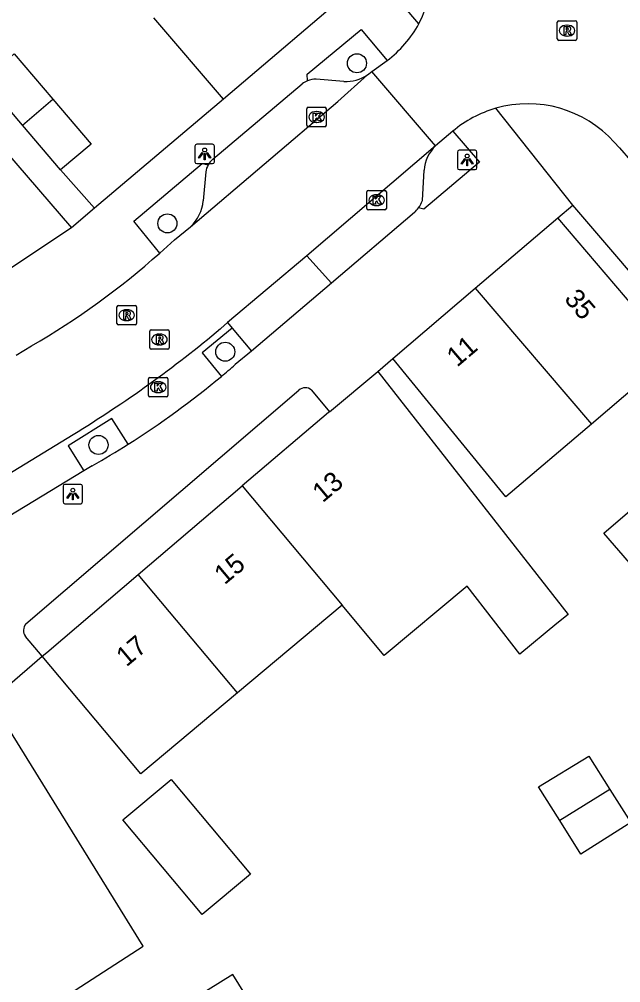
# Model space of a CAD drawing. Extents: x 160379 to 161131, y 383940 to 384849.
# Drawn here: x 160506.17 to 160537.01, y 384580.77 to 384630.2 of the extents above; entities that cross this region are included whole.
import ezdxf

# ---------------------------------------------------------------- set-up
doc = ezdxf.new("R2010")
doc.units = 0
for name, color, linetype in [('IMGEO_Boom', 7, 'Continuous'), ('IMGEO_Erf', 7, 'Continuous'), ('IMGEO_Kolk', 7, 'Continuous'), ('IMGEO_Lichtpunt', 7, 'Continuous'), ('IMGEO_Pand', 7, 'Continuous'), ('IMGEO_Pand_nummerreeks', 7, 'Continuous'), ('IMGEO_Parkeervlak_open', 7, 'Continuous'), ('IMGEO_Rijbaan_lokaal_open', 7, 'Continuous'), ('IMGEO_Rioolput', 7, 'Continuous'), ('IMGEO_Voetpad_open', 7, 'Continuous')]:
    doc.layers.add(name, color=color, linetype=linetype)

msp = doc.modelspace()

# ---------------------------------------------------------------- linework, layer by layer
at = {"layer": 'IMGEO_Boom'}
for centre in [(160523.483, 384627.94), (160513.762, 384619.727), (160516.729, 384613.142), (160510.228, 384608.359)]:
    msp.add_circle(centre, 0.489, dxfattribs=at)
at = {"layer": 'IMGEO_Erf'}
for points in [[(160490.311, 384641.034), (160508.84, 384619.505)], [(160510.025, 384620.507), (160508.286, 384622.479)]]:
    msp.add_lwpolyline(points, dxfattribs=at)
at = {"layer": 'IMGEO_Kolk'}
for p, q in [((160520.911, 384624.759), (160520.911, 384625.611)), ((160520.986, 384625.685), (160521.838, 384625.685)), ((160521.912, 384625.611), (160521.912, 384624.759)), ((160521.399, 384625.465), (160521.424, 384625.465)), ((160521.838, 384624.685), (160520.986, 384624.685)), ((160521.422, 384624.905), (160521.397, 384624.905)), ((160523.992, 384620.494), (160523.992, 384621.346)), ((160524.067, 384621.42), (160524.919, 384621.42)), ((160524.48, 384621.2), (160524.505, 384621.2)), ((160524.993, 384621.346), (160524.993, 384620.494)), ((160524.503, 384620.64), (160524.478, 384620.64)), ((160524.919, 384620.42), (160524.067, 384620.42)), ((160512.79, 384610.897), (160512.79, 384611.749)), ((160512.865, 384611.823), (160513.717, 384611.823)), ((160513.791, 384611.749), (160513.791, 384610.897)), ((160513.278, 384611.603), (160513.303, 384611.603)), ((160513.717, 384610.823), (160512.865, 384610.823)), ((160513.301, 384611.043), (160513.276, 384611.043))]:
    msp.add_line(p, q, dxfattribs=at)
for points in [[(160520.911, 384624.759), (160520.911, 384625.611)], [(160520.986, 384625.685), (160521.838, 384625.685)], [(160521.912, 384625.611), (160521.912, 384624.759)], [(160521.232, 384625.385), (160521.355, 384625.385), (160521.355, 384625.234), (160521.485, 384625.385), (160521.649, 384625.385), (160521.503, 384625.234), (160521.656, 384624.985), (160521.504, 384624.985), (160521.419, 384625.149), (160521.355, 384625.082), (160521.355, 384624.985), (160521.232, 384624.985), (160521.232, 384625.385)], [(160521.838, 384624.685), (160520.986, 384624.685)], [(160523.992, 384620.494), (160523.992, 384621.346)], [(160524.067, 384621.42), (160524.919, 384621.42)], [(160524.313, 384621.12), (160524.436, 384621.12), (160524.436, 384620.969), (160524.566, 384621.12), (160524.73, 384621.12), (160524.584, 384620.969), (160524.737, 384620.72), (160524.585, 384620.72), (160524.5, 384620.884), (160524.436, 384620.817), (160524.436, 384620.72), (160524.313, 384620.72), (160524.313, 384621.12)], [(160524.993, 384621.346), (160524.993, 384620.494)], [(160524.919, 384620.42), (160524.067, 384620.42)], [(160512.79, 384610.897), (160512.79, 384611.749)], [(160512.865, 384611.823), (160513.717, 384611.823)], [(160513.791, 384611.749), (160513.791, 384610.897)], [(160513.111, 384611.523), (160513.234, 384611.523), (160513.234, 384611.372), (160513.364, 384611.523), (160513.528, 384611.523), (160513.382, 384611.372), (160513.535, 384611.123), (160513.383, 384611.123), (160513.298, 384611.287), (160513.234, 384611.22), (160513.234, 384611.123), (160513.111, 384611.123), (160513.111, 384611.523)], [(160513.717, 384610.823), (160512.865, 384610.823)]]:
    msp.add_lwpolyline(points, dxfattribs=at)
for centre, start, end in [((160520.988, 384625.609), 91.552, 178.448), ((160520.988, 384625.609), 91.552, 178.448), ((160521.836, 384625.609), 1.552, 88.448), ((160521.836, 384625.609), 1.552, 88.448), ((160520.988, 384624.761), 181.552, 268.448), ((160520.988, 384624.761), 181.552, 268.448), ((160521.836, 384624.761), 271.552, 358.448), ((160521.836, 384624.761), 271.552, 358.448), ((160524.069, 384621.344), 91.552, 178.448), ((160524.069, 384621.344), 91.552, 178.448), ((160524.917, 384621.344), 1.552, 88.448), ((160524.917, 384621.344), 1.552, 88.448), ((160524.069, 384620.496), 181.552, 268.448), ((160524.069, 384620.496), 181.552, 268.448), ((160524.917, 384620.496), 271.552, 358.448), ((160524.917, 384620.496), 271.552, 358.448), ((160512.867, 384611.747), 91.552, 178.448), ((160512.867, 384611.747), 91.552, 178.448), ((160513.715, 384611.747), 1.552, 88.448), ((160513.715, 384611.747), 1.552, 88.448), ((160512.867, 384610.899), 181.552, 268.448), ((160512.867, 384610.899), 181.552, 268.448), ((160513.715, 384610.899), 271.552, 358.448), ((160513.715, 384610.899), 271.552, 358.448)]:
    msp.add_arc(centre, 0.0765, start, end, dxfattribs=at)
for centre, major_axis, ratio, start_param, end_param in [((160521.398, 384625.185), (-0.387, 0.002), 0.722429, 4.712389, 7.853982), ((160521.423, 384625.185), (-0.39, 0.002), 0.717154, 1.570796, 4.712389), ((160524.479, 384620.92), (-0.387, 0.002), 0.722429, 4.712389, 7.853982), ((160524.504, 384620.92), (-0.39, 0.002), 0.717154, 1.570796, 4.712389), ((160513.277, 384611.323), (-0.387, 0.002), 0.722429, 4.712389, 7.853982), ((160513.302, 384611.323), (-0.39, 0.002), 0.717154, 1.570796, 4.712389)]:
    msp.add_ellipse(centre, major_axis=major_axis, ratio=ratio, start_param=start_param, end_param=end_param, dxfattribs=at)
at = {"layer": 'IMGEO_Lichtpunt'}
for p, q in [((160515.174, 384623.694), (160515.174, 384622.887)), ((160515.174, 384623.694), (160515.174, 384622.887)), ((160516.076, 384623.789), (160515.268, 384623.789)), ((160516.076, 384623.789), (160515.268, 384623.789)), ((160516.17, 384622.887), (160516.17, 384623.694)), ((160516.17, 384622.887), (160516.17, 384623.694)), ((160528.637, 384623.387), (160528.637, 384622.58)), ((160528.637, 384623.387), (160528.637, 384622.58)), ((160529.539, 384623.482), (160528.731, 384623.482)), ((160529.539, 384623.482), (160528.731, 384623.482)), ((160529.633, 384622.58), (160529.633, 384623.387)), ((160529.633, 384622.58), (160529.633, 384623.387)), ((160515.268, 384622.793), (160516.076, 384622.793)), ((160515.268, 384622.793), (160516.076, 384622.793)), ((160528.731, 384622.486), (160529.539, 384622.486)), ((160528.731, 384622.486), (160529.539, 384622.486)), ((160508.413, 384606.243), (160508.413, 384605.436)), ((160508.413, 384606.243), (160508.413, 384605.436)), ((160509.315, 384606.338), (160508.507, 384606.338)), ((160509.315, 384606.338), (160508.507, 384606.338)), ((160509.409, 384605.436), (160509.409, 384606.243)), ((160509.409, 384605.436), (160509.409, 384606.243)), ((160508.507, 384605.342), (160509.315, 384605.342)), ((160508.507, 384605.342), (160509.315, 384605.342))]:
    msp.add_line(p, q, dxfattribs=at)
for points in [[(160515.548, 384623.358), (160515.587, 384623.33), (160515.399, 384623.068), (160515.361, 384623.095), (160515.548, 384623.358)], [(160515.65, 384623.31), (160515.697, 384623.31), (160515.697, 384622.988), (160515.65, 384622.988), (160515.65, 384623.31)], [(160515.76, 384623.33), (160515.798, 384623.357), (160515.985, 384623.095), (160515.946, 384623.067), (160515.76, 384623.33)], [(160529.011, 384623.051), (160529.05, 384623.023), (160528.862, 384622.761), (160528.824, 384622.788), (160529.011, 384623.051)], [(160529.113, 384623.003), (160529.16, 384623.003), (160529.16, 384622.681), (160529.113, 384622.681), (160529.113, 384623.003)], [(160529.223, 384623.023), (160529.261, 384623.05), (160529.448, 384622.788), (160529.409, 384622.76), (160529.223, 384623.023)], [(160508.787, 384605.907), (160508.826, 384605.879), (160508.638, 384605.617), (160508.6, 384605.644), (160508.787, 384605.907)], [(160508.889, 384605.859), (160508.936, 384605.859), (160508.936, 384605.537), (160508.889, 384605.537), (160508.889, 384605.859)], [(160508.999, 384605.879), (160509.037, 384605.906), (160509.224, 384605.644), (160509.185, 384605.616), (160508.999, 384605.879)]]:
    msp.add_lwpolyline(points, dxfattribs=at)
for centre in [(160515.673, 384623.492), (160529.136, 384623.185), (160508.912, 384606.041)]:
    msp.add_circle(centre, 0.0994, dxfattribs=at)
for centre, start, end in [((160515.268, 384623.694), 90, 180), ((160515.268, 384623.694), 90, 180), ((160516.076, 384623.694), 0, 90), ((160516.076, 384623.694), 0, 90), ((160528.731, 384623.387), 90, 180), ((160528.731, 384623.387), 90, 180), ((160529.539, 384623.387), 0, 90), ((160529.539, 384623.387), 0, 90), ((160515.268, 384622.887), 180, 270), ((160515.268, 384622.887), 180, 270), ((160516.076, 384622.887), 270, 0), ((160516.076, 384622.887), 270, 360), ((160528.731, 384622.58), 180, 270), ((160528.731, 384622.58), 180, 270), ((160529.539, 384622.58), 270, 0), ((160529.539, 384622.58), 270, 360), ((160508.507, 384606.243), 90, 180), ((160508.507, 384606.243), 90, 180), ((160509.315, 384606.243), 0, 90), ((160509.315, 384606.243), 0, 90), ((160508.507, 384605.436), 180, 270), ((160508.507, 384605.436), 180, 270), ((160509.315, 384605.436), 270, 0), ((160509.315, 384605.436), 270, 360)]:
    msp.add_arc(centre, 0.0946, start, end, dxfattribs=at)
at = {"layer": 'IMGEO_Pand'}
for points in [[(160523.595, 384632.035), (160516.634, 384626.096)], [(160516.634, 384626.096), (160513.064, 384630.28)], [(160504.36, 384627.069), (160505.912, 384628.417), (160507.884, 384626.103)], [(160506.324, 384624.773), (160504.36, 384627.069)], [(160506.324, 384624.773), (160507.884, 384626.103)], [(160507.884, 384626.103), (160509.856, 384623.789), (160508.286, 384622.479)], [(160508.286, 384622.479), (160506.324, 384624.773)], [(160529.551, 384616.405), (160533.783, 384620.017)], [(160539.738, 384613.041), (160533.783, 384620.017)], [(160525.318, 384612.792), (160529.551, 384616.405)], [(160529.551, 384616.405), (160535.503, 384609.431)], [(160535.503, 384609.431), (160531.124, 384605.699), (160525.318, 384612.792)], [(160539.738, 384613.041), (160535.503, 384609.431)], [(160522.073, 384610.067), (160524.553, 384612.123)], [(160524.553, 384612.123), (160534.309, 384599.665), (160533.738, 384599.195), (160531.827, 384597.62), (160529.128, 384601.114), (160524.882, 384597.562), (160522.725, 384600.14)], [(160522.073, 384610.067), (160522.028, 384610.03), (160517.602, 384606.259)], [(160512.271, 384601.717), (160517.602, 384606.259)], [(160517.602, 384606.259), (160522.725, 384600.14)], [(160539.742, 384604.284), (160537.453, 384602.311), (160536.142, 384603.834), (160538.436, 384605.799)], [(160507.348, 384597.523), (160507.571, 384597.713), (160512.271, 384601.717)], [(160517.353, 384595.645), (160512.271, 384601.717)], [(160522.725, 384600.14), (160517.353, 384595.645)], [(160504.131, 384577.228), (160512.52, 384582.651), (160505.28, 384594.383), (160502.012, 384599.678)], [(160517.353, 384595.645), (160512.392, 384591.494), (160507.348, 384597.523)], [(160533.879, 384589.09), (160532.801, 384590.82), (160535.37, 384592.404), (160536.449, 384590.691)], [(160515.541, 384584.27), (160511.476, 384589.127), (160513.96, 384591.206), (160518.026, 384586.35), (160515.541, 384584.27)], [(160536.449, 384590.691), (160537.523, 384588.986), (160534.957, 384587.36), (160533.879, 384589.09)], [(160536.449, 384590.691), (160533.879, 384589.09)], [(160524.89, 384568.667), (160517.125, 384581.202), (160507.222, 384575.031), (160510.226, 384570.151), (160508.949, 384569.364)]]:
    msp.add_lwpolyline(points, dxfattribs=at)
at = {"layer": 'IMGEO_Parkeervlak_open'}
for points in [[(160522.812, 384627.006), (160521.393, 384627.128)], [(160515.727, 384622.369), (160515.604, 384620.888)], [(160526.836, 384620.904), (160526.931, 384622.452)], [(160522.181, 384616.664), (160520.914, 384618.061)], [(160516.839, 384614.646), (160517.082, 384614.357)], [(160517.082, 384614.357), (160515.537, 384613.078), (160516.53, 384611.879)], [(160517.082, 384614.357), (160518.072, 384613.179)], [(160511.745, 384608.393), (160510.911, 384609.724), (160508.669, 384608.319), (160509.48, 384607.025)]]:
    msp.add_lwpolyline(points, dxfattribs=at)
for centre, radius, start, end in [((160521.367, 384626.037), 1.091, 88.6528, 112.9392), ((160522.904, 384629.019), 2.015, 267.3892, 303.776), ((160528.875, 384622.313), 1.949, 134.2472, 175.9138), ((160516.868, 384622.172), 1.158, 151.2319, 170.188), ((160513.443, 384621.124), 2.174, 313.8527, 353.7768), ((160525.358, 384621.422), 1.566, 325.0821, 340.7045)]:
    msp.add_arc(centre, radius, start, end, dxfattribs=at)
at = {"layer": 'IMGEO_Rijbaan_lokaal_open'}
for points in [[(160524.253, 384627.522), (160525.027, 384628.079)], [(160524.024, 384627.344), (160524.253, 384627.522)], [(160527.515, 384623.709), (160524.253, 384627.522)], [(160514.949, 384619.556), (160522.502, 384625.984), (160524.024, 384627.344)], [(160528.392, 384624.452), (160527.515, 384623.709)], [(160527.515, 384623.709), (160520.914, 384618.061)], [(160536.678, 384623.897), (160536.951, 384623.599), (160537.508, 384622.957), (160537.53, 384622.931)], [(160513.366, 384618.206), (160514.128, 384618.881), (160514.949, 384619.556)], [(160520.914, 384618.061), (160516.839, 384614.646)], [(160516.494, 384614.33), (160516.839, 384614.646)], [(160506.008, 384612.975), (160506.79, 384613.44)], [(160494.05, 384599.816), (160508.935, 384608.903)]]:
    msp.add_lwpolyline(points, dxfattribs=at)
for centre, radius, start, end in [((160521.375, 384632.709), 5.956, 332.5798, 38.3353), ((160521.368, 384632.901), 6.053, 307.1896, 330.9955), ((160532.264, 384619.856), 6.009, 106.0925, 130.1117), ((160532.246, 384619.88), 5.982, 42.189, 105.9925), ((160486.934, 384647.756), 39.647, 300.0543, 311.8117), ((160476.184, 384662.498), 62.809, 301.42837, 309.92471)]:
    msp.add_arc(centre, radius, start, end, dxfattribs=at)
at = {"layer": 'IMGEO_Rioolput'}
for p, q in [((160533.754, 384629.19), (160533.754, 384630.042)), ((160533.829, 384630.116), (160534.681, 384630.116)), ((160534.755, 384630.042), (160534.755, 384629.19)), ((160534.242, 384629.896), (160534.267, 384629.896)), ((160534.681, 384629.116), (160533.829, 384629.116)), ((160534.265, 384629.336), (160534.24, 384629.336)), ((160511.175, 384614.592), (160511.175, 384615.444)), ((160511.25, 384615.518), (160512.102, 384615.518)), ((160511.663, 384615.298), (160511.688, 384615.298)), ((160512.176, 384615.444), (160512.176, 384614.592)), ((160511.686, 384614.738), (160511.661, 384614.738)), ((160512.102, 384614.518), (160511.25, 384614.518)), ((160512.855, 384613.345), (160512.855, 384614.197)), ((160512.93, 384614.271), (160513.782, 384614.271)), ((160513.856, 384614.197), (160513.856, 384613.345)), ((160513.343, 384614.051), (160513.368, 384614.051)), ((160513.782, 384613.271), (160512.93, 384613.271)), ((160513.366, 384613.491), (160513.341, 384613.491))]:
    msp.add_line(p, q, dxfattribs=at)
for points in [[(160533.754, 384629.19), (160533.754, 384630.042)], [(160533.829, 384630.116), (160534.681, 384630.116)], [(160534.755, 384630.042), (160534.755, 384629.19)], [(160534.343, 384629.814), (160534.091, 384629.816), (160534.091, 384629.416)], [(160534.091, 384629.416), (160534.215, 384629.416), (160534.215, 384629.578), (160534.226, 384629.578)], [(160534.269, 384629.735), (160534.215, 384629.735), (160534.215, 384629.654)], [(160534.215, 384629.654), (160534.267, 384629.654)], [(160534.273, 384629.549), (160534.344, 384629.416), (160534.484, 384629.416), (160534.419, 384629.542)], [(160534.681, 384629.116), (160533.829, 384629.116)], [(160511.175, 384614.592), (160511.175, 384615.444)], [(160511.25, 384615.518), (160512.102, 384615.518)], [(160511.764, 384615.216), (160511.512, 384615.218), (160511.512, 384614.818)], [(160511.69, 384615.137), (160511.636, 384615.137), (160511.636, 384615.056)], [(160512.176, 384615.444), (160512.176, 384614.592)], [(160511.512, 384614.818), (160511.636, 384614.818), (160511.636, 384614.98), (160511.647, 384614.98)], [(160511.636, 384615.056), (160511.688, 384615.056)], [(160511.694, 384614.951), (160511.765, 384614.818), (160511.905, 384614.818), (160511.84, 384614.944)], [(160512.102, 384614.518), (160511.25, 384614.518)], [(160512.855, 384613.345), (160512.855, 384614.197)], [(160512.93, 384614.271), (160513.782, 384614.271)], [(160513.856, 384614.197), (160513.856, 384613.345)], [(160513.444, 384613.969), (160513.192, 384613.971), (160513.192, 384613.571)], [(160513.192, 384613.571), (160513.316, 384613.571), (160513.316, 384613.733), (160513.327, 384613.733)], [(160513.37, 384613.89), (160513.316, 384613.89), (160513.316, 384613.809)], [(160513.316, 384613.809), (160513.368, 384613.809)], [(160513.374, 384613.704), (160513.445, 384613.571), (160513.585, 384613.571), (160513.52, 384613.697)], [(160513.782, 384613.271), (160512.93, 384613.271)]]:
    msp.add_lwpolyline(points, dxfattribs=at)
for centre, radius, start, end in [((160533.831, 384630.04), 0.0765, 91.552, 178.448), ((160533.831, 384630.04), 0.0765, 91.552, 178.448), ((160534.679, 384630.04), 0.0765, 1.552, 88.448), ((160534.679, 384630.04), 0.0765, 1.552, 88.448), ((160534.225, 384629.525), 0.0533, 26.0293, 88.6989), ((160534.251, 384629.843), 0.19, 274.7715, 282.9687), ((160534.275, 384629.639), 0.0964, 77.0061, 93.1865), ((160534.289, 384629.696), 0.0378, 276.6634, 79.6772), ((160534.342, 384629.704), 0.109, 350.3612, 89.416), ((160534.34, 384629.704), 0.112, 277.5842, 350.9817), ((160534.324, 384629.489), 0.108, 29.5134, 73.7905), ((160533.831, 384629.192), 0.0765, 181.552, 268.448), ((160533.831, 384629.192), 0.0765, 181.552, 268.448), ((160534.679, 384629.192), 0.0765, 271.552, 358.448), ((160534.679, 384629.192), 0.0765, 271.552, 358.448), ((160511.252, 384615.442), 0.0765, 91.552, 178.448), ((160511.252, 384615.442), 0.0765, 91.552, 178.448), ((160511.696, 384615.041), 0.0964, 77.0061, 93.1865), ((160511.71, 384615.098), 0.0378, 276.6634, 79.6772), ((160511.763, 384615.106), 0.109, 350.3612, 89.416), ((160512.1, 384615.442), 0.0765, 1.552, 88.448), ((160512.1, 384615.442), 0.0765, 1.552, 88.448), ((160511.646, 384614.927), 0.0533, 26.0293, 88.6989), ((160511.672, 384615.245), 0.19, 274.7715, 282.9687), ((160511.761, 384615.106), 0.112, 277.5842, 350.9817), ((160511.745, 384614.891), 0.108, 29.5134, 73.7905), ((160511.252, 384614.594), 0.0765, 181.552, 268.448), ((160511.252, 384614.594), 0.0765, 181.552, 268.448), ((160512.1, 384614.594), 0.0765, 271.552, 358.448), ((160512.1, 384614.594), 0.0765, 271.552, 358.448), ((160512.932, 384614.195), 0.0765, 91.552, 178.448), ((160512.932, 384614.195), 0.0765, 91.552, 178.448), ((160513.78, 384614.195), 0.0765, 1.552, 88.448), ((160513.78, 384614.195), 0.0765, 1.552, 88.448), ((160513.326, 384613.68), 0.0533, 26.0293, 88.6989), ((160513.352, 384613.998), 0.19, 274.7715, 282.9687), ((160513.376, 384613.794), 0.0964, 77.0061, 93.1865), ((160513.39, 384613.851), 0.0378, 276.6634, 79.6772), ((160513.443, 384613.859), 0.109, 350.3612, 89.416), ((160513.441, 384613.859), 0.112, 277.5842, 350.9817), ((160513.425, 384613.644), 0.108, 29.5134, 73.7905), ((160512.932, 384613.347), 0.0765, 181.552, 268.448), ((160512.932, 384613.347), 0.0765, 181.552, 268.448), ((160513.78, 384613.347), 0.0765, 271.552, 358.448), ((160513.78, 384613.347), 0.0765, 271.552, 358.448)]:
    msp.add_arc(centre, radius, start, end, dxfattribs=at)
for centre, major_axis, ratio, start_param, end_param in [((160534.241, 384629.616), (-0.387, 0.002), 0.722429, 4.712389, 7.853982), ((160534.266, 384629.616), (-0.39, 0.002), 0.717154, 1.570796, 4.712389), ((160511.662, 384615.018), (-0.387, 0.002), 0.722429, 4.712389, 7.853982), ((160511.687, 384615.018), (-0.39, 0.002), 0.717154, 1.570796, 4.712389), ((160513.342, 384613.771), (-0.387, 0.002), 0.722429, 4.712389, 7.853982), ((160513.367, 384613.771), (-0.39, 0.002), 0.717154, 1.570796, 4.712389)]:
    msp.add_ellipse(centre, major_axis=major_axis, ratio=ratio, start_param=start_param, end_param=end_param, dxfattribs=at)
at = {"layer": 'IMGEO_Voetpad_open'}
for points in [[(160526.662, 384629.966), (160524.356, 384632.684)], [(160520.942, 384627.042), (160520.927, 384627.374), (160523.699, 384629.678), (160525.027, 384628.079)], [(160516.084, 384623.027), (160520.681, 384626.883)], [(160516.634, 384626.096), (160510.025, 384620.507)], [(160534.548, 384620.664), (160530.598, 384625.63)], [(160528.392, 384624.452), (160529.775, 384622.863), (160526.916, 384620.459), (160526.642, 384620.525)], [(160513.366, 384618.206), (160512.038, 384619.839), (160515.539, 384622.791), (160515.853, 384622.729)], [(160533.783, 384620.017), (160534.548, 384620.664)], [(160601.299, 384499.323), (160600.989, 384502.935), (160599.078, 384522.405), (160597.158, 384544.586), (160596.904, 384547.52), (160547.519, 384605.522), (160544.872, 384608.601), (160534.548, 384620.664)], [(160510.025, 384620.507), (160508.84, 384619.505)], [(160526.432, 384620.283), (160522.181, 384616.664)], [(160508.84, 384619.505), (160505.433, 384617.223), (160500.491, 384614.212)], [(160522.181, 384616.664), (160518.072, 384613.179)], [(160518.072, 384613.179), (160517.238, 384612.48)], [(160524.553, 384612.123), (160525.318, 384612.792)], [(160506.507, 384599.192), (160520.499, 384611.171)], [(160521.152, 384611.173), (160522.073, 384610.067)], [(160509.912, 384607.287), (160509.48, 384607.025)], [(160509.48, 384607.025), (160497.432, 384599.722)], [(160502.012, 384599.678), (160502.163, 384599.769), (160505.417, 384595.87), (160507.348, 384597.523)], [(160507.348, 384597.523), (160506.485, 384598.535)]]:
    msp.add_lwpolyline(points, dxfattribs=at)
for centre, radius, start, end in [((160521.362, 384626.059), 1.069, 113.1339, 129.5653), ((160516.925, 384622.137), 1.224, 133.3598, 151.0768), ((160525.299, 384621.479), 1.647, 313.4686, 324.6305), ((160477.923, 384658.077), 60.206, 309.88502, 310.76884), ((160486.945, 384647.461), 46.275, 302.4068, 309.7419), ((160520.827, 384610.808), 0.489, 48.2741, 132.0769), ((160487.667, 384646.227), 44.846, 299.7383, 302.4737), ((160506.924, 384598.849), 0.54, 140.566, 215.5983)]:
    msp.add_arc(centre, radius, start, end, dxfattribs=at)

# ---------------------------------------------------------------- texts
at = {"layer": 'IMGEO_Pand_nummerreeks'}
for s, rotation, p in [('35', 310.485, (160534.071, 384615.83)), ('11', 40.4795, (160528.619, 384612.323)), ('13', 39.9237, (160521.723, 384605.366)), ('15', 39.9249, (160516.692, 384601.155)), ('17', 39.9249, (160511.662, 384596.945))]:
    msp.add_text(s, height=1, rotation=rotation, dxfattribs=at).set_placement(p)

doc.saveas('drawing.dxf')
